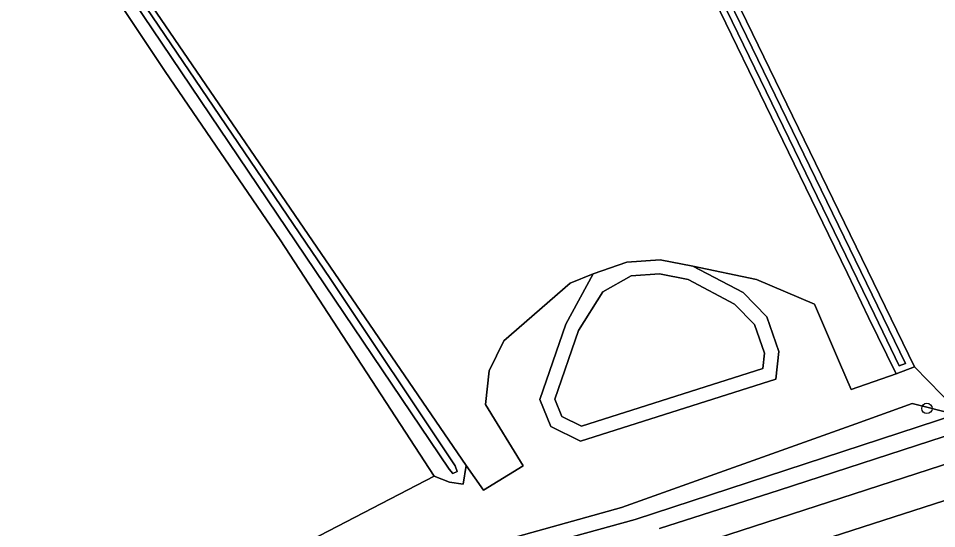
# Model space of a CAD drawing. Extents: x 159626 to 160723, y 388173 to 389416.
# Drawn here: x 159695.4 to 159782.2, y 388222.2 to 388270.4 of the extents above; entities that cross this region are included whole.
import ezdxf

# ---------------------------------------------------------------- set-up
doc = ezdxf.new("R2010")
doc.units = 0
for name, color, linetype in [('IMGEO_Berm_groen', 7, 'Continuous'), ('IMGEO_Boom', 7, 'Continuous'), ('IMGEO_Bouwland', 7, 'Continuous'), ('IMGEO_Fietspad_open', 7, 'Continuous'), ('IMGEO_Groenvoorziening', 7, 'Continuous'), ('IMGEO_Loofbos', 7, 'Continuous'), ('IMGEO_Meer_plas_ven_vijver', 7, 'Continuous'), ('IMGEO_Oever', 7, 'Continuous'), ('IMGEO_Voetpad_open', 7, 'Continuous'), ('IMGEO_Waterloop', 7, 'Continuous')]:
    doc.layers.add(name, color=color, linetype=linetype)

msp = doc.modelspace()

# ---------------------------------------------------------------- linework, layer by layer
at = {"layer": 'IMGEO_Berm_groen'}
for points in [[(159839.772, 388246.983), (159839.11, 388249.163), (159836.863, 388248.526), (159783.949, 388233.524), (159783.971, 388233.009), (159753.661, 388223.087), (159706.375, 388210.063), (159713.72, 388213.419), (159703.872, 388211.198), (159696.727, 388207.495), (159696.998, 388206.367), (159699.698, 388206.901)], [(159755.968, 388222.214), (159767.275, 388225.855), (159784.145, 388231.332), (159839.772, 388246.983)], [(159815.575, 388234.187), (159800.46, 388229.908), (159784.816, 388225.479), (159760.765, 388217.733), (159753.42, 388215.443), (159716.557, 388205.279), (159707.14, 388202.733)]]:
    msp.add_lwpolyline(points, dxfattribs=at)
msp.add_lwpolyline([(159753.661, 388223.087), (159783.971, 388233.009), (159779.865, 388234.029), (159774.543, 388232.126), (159752.364, 388224.196), (159739.836, 388220.702), (159713.72, 388213.419), (159706.375, 388210.063)], close=True, dxfattribs=at)
at = {"layer": 'IMGEO_Boom'}
msp.add_circle((159781.253, 388233.572), 0.489, dxfattribs=at)
at = {"layer": 'IMGEO_Bouwland'}
msp.add_lwpolyline([(159700, 388283.265), (159722.75, 388250), (159735.22, 388231.766), (159737.676, 388228.176), (159739.319, 388225.852), (159743.089, 388228.159), (159739.528, 388233.926), (159739.877, 388237.133), (159741.255, 388239.965), (159747.525, 388245.41), (159749.693, 388246.289), (159752.882, 388247.387), (159756.037, 388247.615), (159759.135, 388247.019), (159765.131, 388245.736), (159770.619, 388243.405), (159773, 388237.905), (159774.099, 388235.365), (159778.335, 388236.82), (159775.741, 388242.165), (159773.728, 388246.311), (159771.938, 388250), (159761.166, 388272.192)], dxfattribs=at)
at = {"layer": 'IMGEO_Fietspad_open'}
for points in [[(159822.575, 388239.522), (159803.017, 388233.924), (159784.206, 388228.672), (159783.809, 388228.543), (159760.201, 388220.898)], [(159707.14, 388202.733), (159716.557, 388205.279), (159753.42, 388215.443), (159760.765, 388217.733), (159784.816, 388225.479), (159800.46, 388229.908)]]:
    msp.add_lwpolyline(points, dxfattribs=at)
at = {"layer": 'IMGEO_Groenvoorziening'}
for points in [[(159783.949, 388233.524), (159780.076, 388237.482), (159778.335, 388236.82), (159774.099, 388235.365), (159773, 388237.905), (159770.619, 388243.405), (159765.131, 388245.736), (159759.135, 388247.019), (159763.864, 388244.504), (159766.124, 388242.228), (159767.254, 388238.937), (159766.969, 388236.328), (159748.494, 388230.461), (159745.702, 388231.845), (159744.649, 388234.413), (159747.115, 388241.515), (159749.693, 388246.289), (159747.525, 388245.41), (159741.255, 388239.965), (159739.877, 388237.133), (159739.528, 388233.926), (159743.089, 388228.159), (159739.319, 388225.852), (159737.676, 388228.176), (159737.411, 388226.41), (159736.102, 388226.615), (159734.672, 388227.162), (159703.872, 388211.198)], [(159739.836, 388220.702), (159752.364, 388224.196), (159774.543, 388232.126), (159779.865, 388234.029), (159783.971, 388233.009)]]:
    msp.add_lwpolyline(points, dxfattribs=at)
at = {"layer": 'IMGEO_Loofbos'}
for points in [[(159657.112, 388377.421), (159670.036, 388318.729), (159696.727, 388207.495), (159703.872, 388211.198), (159734.672, 388227.162), (159720.1, 388249.507), (159709.247, 388265.397), (159672.883, 388319.887), (159716.015, 388365.984)], [(159784.255, 388327.195), (159779.216, 388332.77), (159775.679, 388340.059), (159771.21, 388336.467), (159758.825, 388323.445), (159759.627, 388315.377), (159763.645, 388271.251), (159773.985, 388250), (159780.076, 388237.482), (159783.949, 388233.524)]]:
    msp.add_lwpolyline(points, dxfattribs=at)
at = {"layer": 'IMGEO_Meer_plas_ven_vijver'}
msp.add_lwpolyline([(159753.277, 388246.08), (159750.62, 388244.579), (159748.323, 388240.934), (159746.073, 388234.452), (159746.743, 388232.815), (159748.604, 388231.894), (159765.739, 388237.335), (159765.897, 388238.786), (159764.963, 388241.506), (159763.061, 388243.423), (159758.686, 388245.749), (159755.957, 388246.274)], close=True, dxfattribs=at)
at = {"layer": 'IMGEO_Oever'}
for points in [[(159718.043, 388366.04), (159701.667, 388347.868), (159675.199, 388318.894), (159703.967, 388276.574), (159724.83, 388245.855), (159736.657, 388228.155), (159736.854, 388227.596), (159736.432, 388227.435), (159736.082, 388227.826), (159674.542, 388318.997), (159695.877, 388342.406), (159717.144, 388366.045), (159694.506, 388387.325), (159692.075, 388388.719), (159691.323, 388389.433)], [(159716.015, 388365.984), (159672.883, 388319.887), (159709.247, 388265.397), (159720.1, 388249.507), (159734.672, 388227.162), (159736.102, 388226.615), (159737.411, 388226.41), (159737.676, 388228.176), (159735.22, 388231.766), (159722.75, 388250), (159700, 388283.265), (159675.986, 388318.774), (159703.473, 388348.782)]]:
    msp.add_lwpolyline(points, dxfattribs=at)
for points in [[(159775.741, 388242.165), (159778.335, 388236.82), (159780.076, 388237.482), (159773.985, 388250), (159763.645, 388271.251), (159762.844, 388272.898), (159758.769, 388320.773), (159757.473, 388322.122), (159721.896, 388359.13), (159720.278, 388360.813), (159719.472, 388360.074), (159718.63, 388359.302), (159756.626, 388319.581), (159761.166, 388272.192), (159771.938, 388250), (159773.728, 388246.311)], [(159720.251, 388359.953), (159721.452, 388358.703), (159758.174, 388320.504), (159762.24, 388272.732), (159763.092, 388270.982), (159773.432, 388249.731), (159779.228, 388237.818), (159778.643, 388237.595), (159776.295, 388242.434), (159772.492, 388250.269), (159761.768, 388272.361), (159757.218, 388319.852), (159719.509, 388359.273)], [(159748.494, 388230.461), (159766.969, 388236.328), (159767.254, 388238.937), (159766.124, 388242.228), (159763.864, 388244.504), (159759.135, 388247.019), (159756.037, 388247.615), (159752.882, 388247.387), (159749.693, 388246.289), (159747.115, 388241.515), (159744.649, 388234.413), (159745.702, 388231.845)], [(159753.277, 388246.08), (159755.957, 388246.274), (159758.686, 388245.749), (159763.061, 388243.423), (159764.963, 388241.506), (159765.897, 388238.786), (159765.739, 388237.335), (159748.604, 388231.894), (159746.743, 388232.815), (159746.073, 388234.452), (159748.323, 388240.934), (159750.62, 388244.579)]]:
    msp.add_lwpolyline(points, close=True, dxfattribs=at)
at = {"layer": 'IMGEO_Voetpad_open'}
for points in [[(160014.596, 388292.994), (160013.985, 388295.31), (160013.03, 388294.925), (160000, 388291.371), (159940.482, 388274.742), (159893.644, 388261.656), (159890.751, 388260.859), (159859.945, 388252.179), (159854.746, 388250.727), (159853.266, 388250.313), (159853.151, 388250.281), (159853.021, 388250.711), (159850.494, 388250), (159845.138, 388248.493), (159844.644, 388248.354), (159842.921, 388247.869), (159839.772, 388246.983), (159784.145, 388231.332), (159767.275, 388225.855), (159755.968, 388222.214)], [(159760.201, 388220.898), (159783.809, 388228.543)]]:
    msp.add_lwpolyline(points, dxfattribs=at)
at = {"layer": 'IMGEO_Waterloop'}
msp.add_lwpolyline([(159691.323, 388389.433), (159692.075, 388388.719), (159694.506, 388387.325), (159717.144, 388366.045), (159695.877, 388342.406), (159674.542, 388318.997), (159736.082, 388227.826), (159736.432, 388227.435), (159736.854, 388227.596), (159736.657, 388228.155), (159724.83, 388245.855), (159703.967, 388276.574), (159675.199, 388318.894), (159701.667, 388347.868), (159718.043, 388366.04), (159717.761, 388366.723), (159706.631, 388376.579), (159697.35, 388385.409), (159692.997, 388389.433), (159690.574, 388392.39), (159689.835, 388393.704), (159689.301, 388395.429), (159687.217, 388404.827)], dxfattribs=at)
msp.add_lwpolyline([(159721.452, 388358.703), (159720.251, 388359.953), (159719.509, 388359.273), (159757.218, 388319.852), (159761.768, 388272.361), (159772.492, 388250.269), (159776.295, 388242.434), (159778.643, 388237.595), (159779.228, 388237.818), (159773.432, 388249.731), (159763.092, 388270.982), (159762.24, 388272.732), (159758.174, 388320.504)], close=True, dxfattribs=at)

doc.saveas('drawing.dxf')
